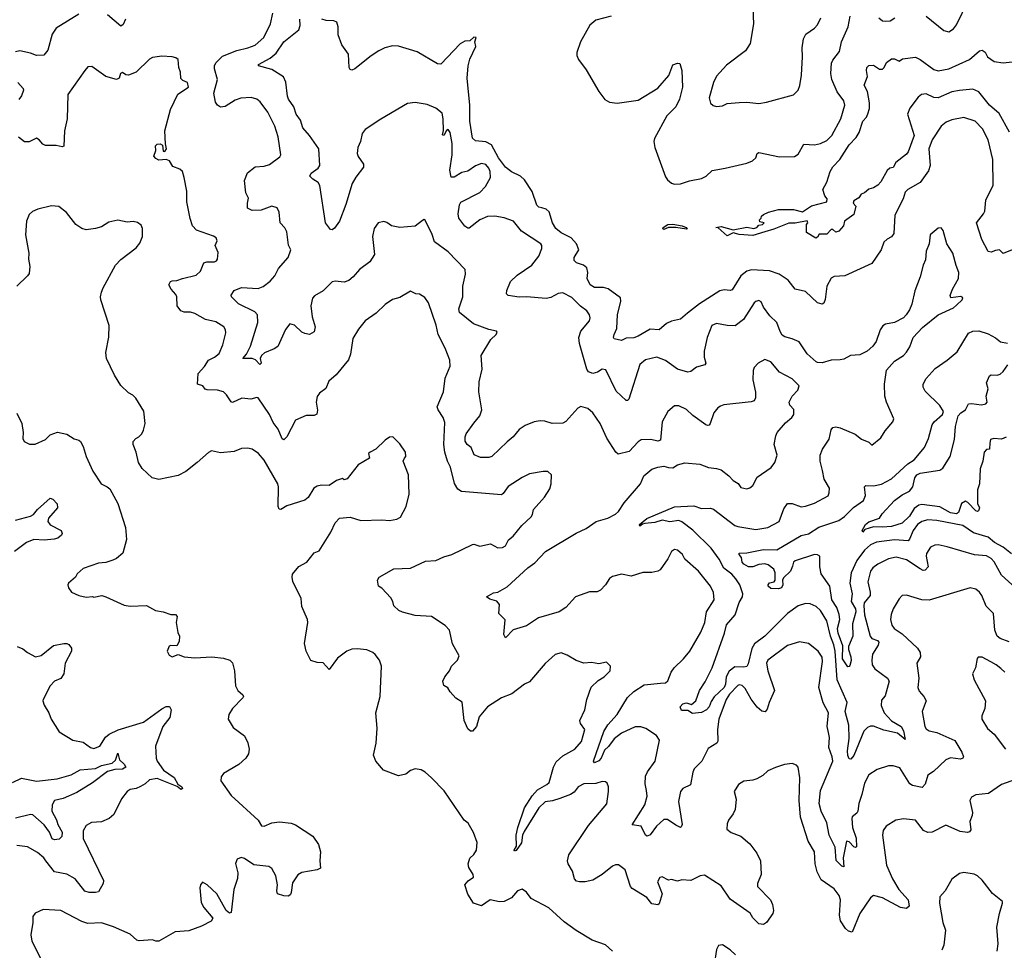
# Model space of a CAD drawing. Extents: x 2133489 to 2292442, y 756223 to 916462.
# Tile 314 of 463: x 2210083 to 2216613, y 887681 to 893852. Entities that reach past the tile are written whole.
import ezdxf

# ---------------------------------------------------------------- set-up
doc = ezdxf.new("R2010")
doc.units = 0

msp = doc.modelspace()

# ---------------------------------------------------------------- linework, layer by layer
at = {"layer": '0CON20XD'}
for points in [[(2214939.2, 894085), (2214948.9, 893825), (2214927.1, 893695), (2214896, 893645), (2214769.8, 893550.2), (2214705, 893478), (2214683.6, 893436.4), (2214656.2, 893335), (2214665, 893297.5), (2214682.3, 893282.3), (2214705, 893276.7), (2214745, 893281.2), (2214775, 893296), (2214855, 893304), (2214905, 893305.8), (2214985, 893296), (2215035, 893306), (2215215, 893354), (2215245.6, 893384.4), (2215256.9, 893415), (2215267.8, 893485), (2215275.5, 893605), (2215272.2, 893665), (2215280.6, 893725), (2215297.5, 893755), (2215354.2, 893795), (2215375, 893818), (2215395.5, 893865)], [(2216095, 893874.4), (2216211.3, 893781.3), (2216245, 893771.4), (2216275, 893791.4), (2216295, 893817.5), (2216373.9, 893976.1)], [(2210475, 893889.2), (2210325, 893796.2), (2210298, 893755), (2210269.1, 893650.9), (2210242.7, 893617.3), (2210195, 893615.7), (2210155, 893631.1), (2210085, 893645.8), (2210055, 893638.8)], [(2210784.2, 893855), (2210769.7, 893820.3), (2210755, 893808.8), (2210665.8, 893885)], [(2215685, 888790), (2215669.1, 888715), (2215648.5, 888655), (2215641.4, 888605), (2215635, 888591.2), (2215605, 888566.7), (2215600.8, 888555), (2215606.9, 888495), (2215629.7, 888425), (2215632.3, 888367.7), (2215625, 888362.5), (2215615, 888367.1), (2215585, 888400.8), (2215566, 888404), (2215544.6, 888295), (2215548.8, 888235), (2215535, 888240), (2215497.9, 888277.9), (2215492.1, 888365), (2215451.6, 888445), (2215435.9, 888525.9), (2215397.3, 888605), (2215384.7, 888655), (2215395, 888740), (2215475.3, 888935), (2215471.4, 888965), (2215450, 889025), (2215452.8, 889092.8), (2215446.2, 889125), (2215438.2, 889165), (2215446.9, 889255), (2215412.6, 889322.6), (2215381.8, 889425), (2215407.4, 889597.4), (2215405.5, 889625), (2215378.9, 889665), (2215315, 889715.6), (2215255, 889727.8), (2215175, 889703.5), (2215044.5, 889605), (2215036.9, 889585), (2215044, 889535), (2215088.1, 889405), (2215053.5, 889325), (2215040.7, 889279.3), (2215026.6, 889263.4), (2215005, 889267.1), (2214975, 889294.4), (2214935, 889345.6), (2214895, 889416.9), (2214875, 889437.9), (2214855, 889441.8), (2214845, 889436.5), (2214791, 889379), (2214769.3, 889345), (2214720.6, 889215), (2214711.1, 889145), (2214712.7, 889067.3), (2214707.5, 889055), (2214649.7, 889020.3), (2214606.9, 888935), (2214557.1, 888885), (2214547.2, 888862.8), (2214531.2, 888778.8), (2214481.2, 888755), (2214465.6, 888734.4), (2214452.8, 888667.2), (2214475.7, 888515), (2214470, 888500), (2214465, 888496.7), (2214435, 888510.9), (2214379.2, 888549.2), (2214355, 888549.5), (2214306.7, 888505), (2214265, 888446), (2214245, 888439.2), (2214234.2, 888445), (2214205.4, 888505.4), (2214144.1, 888514.1), (2214228, 888645), (2214243.7, 888703.7), (2214240.2, 888740.2), (2214230.9, 888785), (2214233.1, 888835), (2214247.3, 888865), (2214298.2, 888935), (2214325.6, 889075), (2214305.8, 889105), (2214235, 889152.1), (2214203.4, 889163.4), (2214165, 889162.7), (2214075, 889120.3), (2214025, 889083.1), (2213987.6, 889032.4), (2213961.7, 889008.3), (2213938.8, 888955), (2213925, 888938.4), (2213895, 888924.5), (2213888.5, 888935), (2213957.3, 889132.7), (2213982.7, 889177.3), (2214045.8, 889244.2), (2214115, 889357.1), (2214155, 889398.5), (2214225, 889441.1), (2214333.2, 889453.2), (2214365, 889455.8), (2214381.7, 889468.3), (2214404.4, 889525), (2214423.3, 889555), (2214485.4, 889614.6), (2214527.1, 889665), (2214600.2, 889789.8), (2214627.5, 889855), (2214637.5, 889925), (2214689.4, 890005), (2214683.6, 890053.6), (2214665, 890095.8), (2214584, 890195), (2214495, 890273.8), (2214478.8, 890305), (2214445, 890333.8), (2214425, 890338.8), (2214405, 890326.7), (2214382.2, 890277.8), (2214330, 890205), (2214316.2, 890195), (2214275.8, 890185.8), (2214215, 890186.9), (2214137.3, 890162.7), (2214075, 890176.4), (2214015, 890160.6), (2213995, 890145.8), (2213969.2, 890105), (2213935, 890069.2), (2213912.1, 890057.9), (2213862.5, 890057.5), (2213770, 890025), (2213704.2, 889955), (2213661.2, 889925), (2213524.2, 889885.8), (2213445, 889833.8), (2213355, 889807.1), (2213305, 889753.8), (2213294.3, 889775), (2213303, 889873), (2213261.2, 889915), (2213266.2, 889975), (2213247, 889997), (2213200.5, 890010.5), (2213180, 890025), (2213225, 890051.9), (2213255, 890056.9), (2213315, 890091.4), (2213453, 890217), (2213499.4, 890250.6), (2213570, 890325), (2213772.5, 890447.5), (2213839.3, 890479.3), (2213905.8, 890524.2), (2213983.2, 890546.8), (2214035, 890572.9), (2214055, 890590.8), (2214091.9, 890648.1), (2214200, 890775), (2214222.3, 890827.7), (2214275, 890872.5), (2214315, 890885.7), (2214355, 890891.2), (2214385, 890882), (2214415, 890881.2), (2214445, 890901.2), (2214495, 890913.8), (2214594.1, 890904.1), (2214652.1, 890882.1), (2214705, 890876.9), (2214735, 890867.1), (2214786.8, 890826.8), (2214815, 890796.2), (2214847.7, 890777.7), (2214865, 890750), (2214905, 890741.2), (2214925, 890748.8), (2214945, 890763.8), (2214975, 890818), (2215066.4, 890883.6), (2215090, 890915), (2215106, 890965), (2215085.8, 891035), (2215097.7, 891092.3), (2215106.7, 891115), (2215160.9, 891179.1), (2215203.8, 891215), (2215218, 891235), (2215216.4, 891266.4), (2215190, 891295), (2215186.2, 891315), (2215205.8, 891355), (2215243.5, 891395), (2215251.4, 891425), (2215205, 891470.8), (2215121.2, 891515), (2215065, 891583.3), (2215025, 891598.8), (2214980, 891575), (2214955, 891546.7), (2214947.5, 891525), (2214945.8, 891465), (2214962.7, 891382.7), (2214962.9, 891345), (2214955, 891324), (2214935, 891317.1), (2214752.7, 891297.3), (2214730.5, 891289.5), (2214712.3, 891277.7), (2214686.2, 891245), (2214662, 891175), (2214655, 891164), (2214645, 891162), (2214633.3, 891165), (2214547.7, 891227.7), (2214505, 891266.2), (2214455, 891291.2), (2214425, 891291.2), (2214382, 891255), (2214344.2, 891185), (2214333.3, 891065), (2214315, 891057.5), (2214268.9, 891068.9), (2214204.4, 891065.6), (2214185, 891053.8), (2214125, 890988), (2214052.2, 890972.2), (2214037.5, 890985), (2213977.2, 891077.2), (2213933.7, 891173.7), (2213885, 891246), (2213850, 891275), (2213805, 891288), (2213785, 891275.6), (2213705, 891188.2), (2213685, 891177.1), (2213615.4, 891175.4), (2213565, 891190.8), (2213535, 891192), (2213495, 891184.6), (2213435, 891161.8), (2213395.5, 891135), (2213356.7, 891085), (2213315, 891053.3), (2213213.8, 890955), (2213195, 890948.1), (2213138.3, 890948.3), (2213097.3, 890967.3), (2213076.2, 891015), (2213051.2, 891035), (2213038.3, 891058.3), (2213036.9, 891085), (2213043.1, 891105), (2213094, 891176), (2213134.5, 891225), (2213147.8, 891265), (2213127.7, 891385), (2213129.8, 891450.2), (2213150, 891535), (2213143.8, 891625), (2213207.5, 891732.5), (2213243.8, 891765), (2213249.3, 891779.3), (2213246, 891786), (2213195, 891796.9), (2213092, 891835), (2213000, 891910), (2212996.5, 891935), (2213022, 892015), (2213022.3, 892085), (2213040.4, 892165), (2213038.2, 892195), (2212925, 892311.9), (2212835, 892379.2), (2212818.6, 892428.6), (2212773, 892523), (2212765, 892526.7), (2212755, 892521.2), (2212706.6, 892483.4), (2212605, 892473.8), (2212550, 892485), (2212517.7, 892507.7), (2212497, 892513), (2212460, 892505), (2212435, 892466.7), (2212421.9, 892415), (2212437.1, 892295), (2212405, 892247.5), (2212336, 892195), (2212294, 892146), (2212265, 892123.5), (2212235, 892110.6), (2212175, 892119.2), (2212155.8, 892114.2), (2212096.2, 892053.8), (2212039.1, 892020.9), (2212024.5, 892005.5), (2212014.5, 891955), (2212022.6, 891882.6), (2212041.9, 891815), (2212035, 891781.2), (2212005, 891764), (2211975, 891770.8), (2211955, 891780.8), (2211906.6, 891826.6), (2211875, 891836), (2211845, 891798), (2211795, 891686), (2211771.3, 891668.7), (2211706.6, 891643.4), (2211687.5, 891625), (2211678, 891605), (2211685.6, 891574.4), (2211675, 891566.2), (2211647.3, 891597.3), (2211625.6, 891605.6), (2211562, 891605), (2211586.6, 891633.4), (2211613.6, 891686.4), (2211662.1, 891845), (2211660, 891895), (2211642.5, 891915), (2211535, 891968.1), (2211488.8, 892015), (2211486.2, 892025), (2211505, 892056.2), (2211553.2, 892076.8), (2211665, 892070.4), (2211697.9, 892082.1), (2211745, 892119.2), (2211775, 892154), (2211798.7, 892201.3), (2211864.2, 892275), (2211881.2, 892325), (2211865.9, 892355.9), (2211854.4, 892445), (2211841.4, 892471.4), (2211811.4, 892505), (2211804, 892575), (2211790, 892605), (2211755, 892616), (2211685, 892590), (2211625, 892586), (2211595, 892602.5), (2211594.2, 892635.8), (2211599.5, 892669.5), (2211584, 892705), (2211574.3, 892785), (2211595, 892836), (2211644.7, 892875.3), (2211705, 892880.4), (2211739.2, 892890.8), (2211807.4, 892942.6), (2211814.2, 892955), (2211796.4, 893075), (2211775.4, 893145.4), (2211729.7, 893239.7), (2211677, 893307), (2211655, 893325.6), (2211617.2, 893337.2), (2211549.1, 893330.9), (2211512.6, 893317.4), (2211445, 893276.7), (2211415, 893273.1), (2211395.8, 893285), (2211381.8, 893305), (2211369.6, 893365), (2211395.4, 893455), (2211374.6, 893525.4), (2211375, 893546.7), (2211384.4, 893565), (2211428.9, 893611.1), (2211522.7, 893647.3), (2211595.4, 893665.4), (2211645, 893682.3), (2211703.1, 893735), (2211747.3, 893825), (2211761.2, 893895)], [(2216709.5, 890065), (2216595, 890168.2), (2216545, 890256.7), (2216525, 890279.5), (2216495, 890296.2), (2216415, 890303.6), (2216235, 890356.4), (2216175, 890370), (2216152.1, 890367.9), (2216124.2, 890355), (2216097.2, 890312.8), (2216094.5, 890295), (2216107.1, 890225), (2216088.3, 890201.7), (2216075, 890200.6), (2216055, 890210), (2215965, 890270.3), (2215895, 890287.2), (2215845, 890276.7), (2215775, 890242.7), (2215741.7, 890218.3), (2215725.3, 890194.7), (2215707.7, 890125), (2215723.8, 890055), (2215722.7, 890035), (2215682.5, 889985), (2215680.2, 889965), (2215686.7, 889905), (2215724.1, 889764.1), (2215735, 889748.6), (2215772, 889735), (2215780.6, 889725), (2215775.4, 889705), (2215739.1, 889645), (2215733.5, 889605), (2215736.7, 889575), (2215755, 889548.6), (2215839.2, 889485), (2215849.2, 889465), (2215821.9, 889368.1), (2215799.2, 889340.8), (2215796.5, 889303.5), (2215815.3, 889255), (2215865, 889203.1), (2215929.6, 889165), (2215945, 889136.2), (2215955, 889080), (2215905, 889121.5), (2215815, 889140), (2215745, 889167.1), (2215725, 889167.1), (2215705, 889158.5), (2215681.8, 889135), (2215615, 888973.5), (2215595, 888948.6), (2215585, 888951.2), (2215575, 888973.3), (2215572.9, 889005), (2215584.2, 889085), (2215582.6, 889175), (2215558.5, 889265), (2215571.6, 889325), (2215505.2, 889475.2), (2215491.1, 889665), (2215482.9, 889707.1), (2215459.3, 889765), (2215435.2, 889865.2), (2215394.7, 889934.7), (2215365, 889960.6), (2215325, 889978.1), (2215295, 889981.4), (2215245, 889964.4), (2215175, 889915.6), (2215024.6, 889765), (2214955.6, 889714.4), (2214937.8, 889682.2), (2214915, 889580), (2214906.1, 889563.9), (2214885, 889557.9), (2214825, 889561.8), (2214788.7, 889531.3), (2214768.7, 889495), (2214764.1, 889445), (2214755.2, 889425), (2214687.7, 889362.3), (2214668.3, 889331.7), (2214654.7, 889295), (2214637.8, 889275), (2214605, 889258.4), (2214545, 889251.9), (2214515, 889271.2), (2214472.3, 889272.3), (2214464, 889295), (2214480, 889315), (2214505, 889322.5), (2214537.9, 889312.1), (2214566.4, 889336.4), (2214590.6, 889405), (2214628.1, 889461.9), (2214676.5, 889555), (2214756.9, 889785), (2214769.5, 889840.5), (2214828.2, 889905), (2214855, 889986.7), (2214875.7, 890025), (2214878.6, 890045), (2214873.1, 890065), (2214858.9, 890105), (2214833.5, 890145), (2214805.3, 890175.3), (2214751.8, 890215), (2214721.2, 890275), (2214668.3, 890348.3), (2214547.2, 890467.2), (2214475, 890521.5), (2214455, 890530.8), (2214395, 890522.9), (2214345, 890532.5), (2214295, 890517.5), (2214228.8, 890511.2), (2214212.5, 890507.5), (2214195, 890494), (2214194, 890505), (2214241.4, 890545), (2214425, 890622.5), (2214555, 890628.7), (2214605, 890610), (2214663.6, 890613.6), (2214685, 890606.9), (2214825, 890497.9), (2214845, 890490.8), (2214965, 890472.7), (2215044.6, 890485.4), (2215119.4, 890525), (2215151.5, 890608.5), (2215175, 890643.1), (2215205, 890643.5), (2215265, 890622.9), (2215295, 890625.8), (2215353.6, 890646.4), (2215444.2, 890695.8), (2215452.5, 890715), (2215452.9, 890745), (2215417.8, 890805), (2215407.5, 890862.5), (2215390.8, 890925), (2215392.5, 890965), (2215407.1, 891005), (2215450.3, 891069.7), (2215465, 891132.5), (2215475, 891147.5), (2215495, 891151.9), (2215525, 891145.6), (2215623, 891103), (2215665, 891071.2), (2215715, 891050), (2215735, 891030), (2215795, 891080), (2215822.5, 891125), (2215873.8, 891185), (2215881.2, 891205), (2215831.4, 891315), (2215820.6, 891355), (2215817.8, 891435), (2215832.6, 891527.4), (2215885, 891586.9), (2215945, 891626.2), (2215965, 891648), (2215986.2, 891683.8), (2216008.5, 891745), (2216069.4, 891810.6), (2216175, 891894), (2216275, 891942.5), (2216295, 891958.8), (2216333.3, 891995), (2216337, 892007), (2216325, 892016.7), (2216258.3, 892008.3), (2216253, 892023), (2216269.4, 892065), (2216310, 892135), (2216311.4, 892175), (2216292.8, 892222.8), (2216272.2, 892305), (2216231.8, 892365), (2216208, 892455), (2216195, 892472.5), (2216175, 892468.8), (2216122, 892425), (2216114, 892365), (2216093.6, 892316.4), (2216090.9, 892259.1), (2216073.9, 892223.9), (2216055, 892147.5), (2216018.8, 892055), (2216000, 891965), (2215985, 891927.5), (2215961.2, 891895), (2215943.3, 891875), (2215885, 891843.8), (2215825, 891832.5), (2215807, 891823), (2215790, 891795), (2215762, 891718), (2215741.7, 891688.3), (2215702.5, 891655), (2215655, 891630), (2215593.9, 891626.1), (2215549.5, 891600.5), (2215525, 891596), (2215465, 891593.8), (2215405, 891576), (2215375, 891578), (2215365, 891584.2), (2215305, 891635.8), (2215252.2, 891715), (2215206.3, 891736.4), (2215158.1, 891748.1), (2215140.5, 891760.5), (2215125.5, 891785), (2215104.6, 891844.6), (2215058.3, 891888.3), (2215015.7, 891945), (2215000.5, 891980.5), (2214985, 891990), (2214965, 891983.8), (2214955, 891973.8), (2214883.1, 891865), (2214827.9, 891822.1), (2214775, 891824.5), (2214705, 891837.1), (2214672.5, 891825), (2214641.5, 891745), (2214623.3, 891655), (2214622.9, 891615), (2214634, 891575), (2214626.4, 891563.6), (2214572.1, 891547.9), (2214535, 891519.4), (2214515, 891515.5), (2214444.7, 891534.7), (2214365, 891593.3), (2214307.5, 891615), (2214232.6, 891597.4), (2214196.9, 891565), (2214123.1, 891336.9), (2214115, 891326.2), (2214105, 891327.5), (2214038.3, 891388.3), (2213969.4, 891529.4), (2213945, 891534.3), (2213915, 891514.4), (2213885, 891506.5), (2213856.3, 891516.3), (2213845, 891535.5), (2213796.2, 891705), (2213790.5, 891745), (2213805, 891785.8), (2213861.9, 891855), (2213866.9, 891875), (2213863.1, 891895), (2213845, 891921.4), (2213801.9, 891951.9), (2213745, 892010), (2213685, 892041.1), (2213655, 892036.7), (2213605, 892010.6), (2213575, 892002.5), (2213445, 892014.6), (2213395, 892013.1), (2213323.1, 892023.1), (2213311.2, 892035), (2213313.6, 892056.4), (2213338.8, 892115), (2213382.6, 892157.4), (2213478.6, 892225), (2213525.8, 892285), (2213546.2, 892335), (2213546, 892355), (2213538.8, 892365), (2213410.7, 892450.7), (2213356.9, 892516.9), (2213295, 892537.1), (2213235, 892549.2), (2213185, 892547.5), (2213134.7, 892525.3), (2213065, 892468.8), (2213055, 892468.8), (2213035, 892483.8), (2212995.6, 892535), (2212990.5, 892565), (2212998.9, 892625), (2213007.9, 892642.1), (2213135, 892707.1), (2213173.1, 892745), (2213206, 892805), (2213204.3, 892845), (2213195, 892867.5), (2213175, 892891.9), (2213145, 892898.1), (2213105, 892883.3), (2213055, 892848.1), (2213015, 892838.1), (2212965, 892807.1), (2212945, 892808.8), (2212935.9, 892855), (2212950.4, 892955), (2212950.4, 893030.4), (2212937.8, 893105), (2212925, 893123.8), (2212912.9, 893117.1), (2212895, 893084), (2212887.5, 893087.5), (2212893, 893117), (2212892.5, 893195), (2212885, 893231.2), (2212843.3, 893265), (2212785, 893290), (2212705, 893302), (2212655, 893296.2), (2212477.7, 893192.3), (2212375, 893123.3), (2212355, 893097.5), (2212344, 893045), (2212326, 893005), (2212322, 892965), (2212328.8, 892945), (2212363.8, 892895), (2212363.8, 892875), (2212312, 892808), (2212287.8, 892765), (2212247.1, 892627.1), (2212204.5, 892515.5), (2212171.1, 892468.9), (2212155, 892459.2), (2212145, 892460.8), (2212111.1, 892505), (2212073.4, 892753.4), (2212062.1, 892772.1), (2212026.2, 892795), (2212008, 892815), (2212015.8, 892835), (2212062.2, 892867.8), (2212074.1, 892885.9), (2212066.3, 892996.3), (2212005, 893084.5), (2211960, 893135), (2211944.6, 893185), (2211917.7, 893225), (2211900.6, 893275), (2211865.9, 893325), (2211858.4, 893345), (2211848.2, 893438.2), (2211832.1, 893472.1), (2211755, 893522.7), (2211667.5, 893545), (2211666.7, 893555), (2211743.9, 893596.1), (2211785, 893630.6), (2211835.8, 893704.2), (2211934.3, 893785), (2211944.2, 893814.2), (2211940, 893855)], [(2214511.4, 891905), (2214465, 891866), (2214405, 891853.8), (2214373, 891837), (2214325, 891796.2), (2214265, 891800.6), (2214185, 891753.5), (2214155, 891742.5), (2214105, 891741.2), (2214075, 891724), (2214026.4, 891736.4), (2214022, 891745), (2214026, 891765), (2214042.9, 891805), (2214048.1, 891895), (2214069.4, 891985), (2214066.7, 892006.7), (2213985, 892067.5), (2213955, 892075.6), (2213895, 892075.8), (2213865.8, 892095), (2213846, 892135), (2213850.6, 892175), (2213845, 892206.7), (2213821.2, 892225), (2213775, 892240.6), (2213761.4, 892255), (2213761.1, 892275), (2213790.5, 892325), (2213775.5, 892365), (2213740.5, 892405), (2213675, 892438.1), (2213637.9, 892467.9), (2213615.7, 892505), (2213595, 892578.5), (2213575, 892596.7), (2213545, 892603.9), (2213525, 892609.1), (2213511.9, 892621.9), (2213482.6, 892712.6), (2213430.8, 892790.8), (2213405, 892813.7), (2213345, 892843.4), (2213304.7, 892874.7), (2213257.8, 892935), (2213213.2, 893023.2), (2213175, 893041.2), (2213105, 893048.6), (2213087, 893067), (2213068.9, 893178.9), (2213068.1, 893285), (2213050.2, 893465), (2213057.4, 893545), (2213068.9, 893591.1), (2213109.1, 893675), (2213102.5, 893705), (2213111.2, 893735), (2213095, 893736.7), (2213067.9, 893712.1), (2213035, 893708.9), (2213005, 893691.9), (2212875, 893556.7), (2212855, 893558.8), (2212719.7, 893639.7), (2212595.5, 893675.5), (2212555, 893678.1), (2212505, 893664.5), (2212465.8, 893645), (2212415, 893613.1), (2212305, 893525.6), (2212285, 893517.5), (2212275, 893521.2), (2212269.2, 893535), (2212263.3, 893623.3), (2212220, 893685), (2212195, 893752.5), (2212195.6, 893805), (2212186.7, 893835), (2212166.7, 893845), (2212115, 893847.1), (2212088, 893855)], [(2214005.5, 893874.5), (2213905, 893847.9), (2213864.2, 893815.8), (2213802.1, 893705), (2213777.3, 893635), (2213777.5, 893615), (2213788.3, 893588.3), (2213839.5, 893519.5), (2213923.3, 893375), (2213963.7, 893323.7), (2213994.4, 893304.4), (2214045, 893299.2), (2214185, 893318.8), (2214315, 893398.8), (2214388.8, 893481.2), (2214415, 893552.5), (2214445, 893563.3), (2214460.7, 893560.7), (2214473.8, 893515), (2214478, 893405), (2214458, 893325), (2214435, 893273.3), (2214374, 893215), (2214292.9, 893065), (2214288.1, 893045), (2214294.3, 893005), (2214365, 892810), (2214379.1, 892789.1), (2214405, 892768), (2214425, 892760.8), (2214465, 892764.3), (2214525, 892784.3), (2214605, 892800), (2214636, 892815), (2214675, 892852.2), (2214762.2, 892867.8), (2214905, 892901.2), (2214943.9, 892916.1), (2214964.1, 892935.9), (2214974.2, 892965.8), (2214985, 892971.2), (2215123, 892943), (2215222.5, 892945), (2215245, 892961.2), (2215284.4, 893025.6), (2215355, 893022.9), (2215395, 893030.6), (2215435, 893050.6), (2215468.9, 893085), (2215529.4, 893195), (2215554.2, 893285), (2215548, 893315), (2215505, 893373.8), (2215468.5, 893455), (2215462.2, 893495), (2215466.6, 893563.4), (2215475.5, 893584.5), (2215519.2, 893640.8), (2215532.8, 893705), (2215576.4, 893803.6), (2215589.6, 893875)], [(2215781.1, 893865), (2215805, 893845.5), (2215825, 893841.5), (2215855, 893845.5), (2215886.4, 893863.6)], [(2211173.3, 892805), (2211162.5, 892845), (2211145, 892860), (2211099.5, 892879.5), (2211075.8, 892915.8), (2211054.1, 892924.1), (2211005, 892920), (2210985, 892931.2), (2210973.9, 892946.1), (2210986.1, 892983.9), (2210984.4, 893015), (2210995, 893027.5), (2211015, 893028), (2211029.3, 893019.3), (2211035, 892980), (2211045, 892977.5), (2211057.5, 892995), (2211049.3, 893029.3), (2211045.6, 893115), (2211082.4, 893257.6), (2211131.8, 893358.2), (2211202, 893405), (2211195.9, 893435.9), (2211165, 893448.8), (2211152.7, 893462.7), (2211149.2, 893505), (2211138, 893535), (2211135, 893587.5), (2211119.5, 893599.5), (2211095, 893606), (2211025, 893610), (2210965, 893602), (2210945, 893591.2), (2210856.7, 893505), (2210803.9, 893483.9), (2210786.4, 893486.4), (2210765, 893502.5), (2210752.5, 893495), (2210743.3, 893465), (2210725, 893456), (2210654.5, 893474.5), (2210562.3, 893542.3), (2210535, 893540), (2210514.5, 893515.5), (2210402.9, 893355), (2210398.2, 893195), (2210380, 893115), (2210376.8, 893013.2), (2210365, 893008.5), (2210325, 893018.5), (2210255, 893017.8), (2210235.6, 893025.6), (2210212, 893055), (2210195, 893065.6), (2210145, 893043.1), (2210115, 893042), (2210075, 893073.3)], [(2216646.7, 893106.8), (2216579, 893229), (2216515, 893284.6), (2216445, 893374.3), (2216405, 893390.6), (2216316.4, 893383.6), (2216265, 893372.7), (2216175.3, 893334.7), (2216146.5, 893336.5), (2216095, 893361.1), (2216064.6, 893355.4), (2216041.9, 893338.1), (2215985.6, 893265), (2215971.4, 893225), (2216014.4, 893085), (2215975, 892976.7), (2215965, 892961.2), (2215892.5, 892905), (2215875, 892872.5), (2215853, 892867), (2215837, 892853), (2215795, 892776.7), (2215775, 892753.8), (2215745, 892736.7), (2215715, 892728.8), (2215685, 892703.3), (2215663.3, 892695), (2215648.3, 892671.7), (2215615, 892650), (2215610, 892635), (2215627.5, 892615), (2215615, 892560), (2215553.6, 892516.4), (2215547.5, 892485), (2215515, 892450), (2215495, 892442.5), (2215475, 892460), (2215465, 892460), (2215435, 892430), (2215385, 892430), (2215375, 892410), (2215363, 892403), (2215301.7, 892441.7), (2215300, 892495), (2215310, 892505), (2215305, 892517.5), (2215225, 892502.5), (2215185, 892502), (2215085, 892462.5), (2215025, 892445.7), (2214945, 892420.8), (2214855, 892426.9), (2214815, 892439.2), (2214775, 892419.2), (2214715, 892472.5), (2214700, 892475), (2214735, 892480.8), (2214815, 892459.2), (2214905, 892476.7), (2214952.7, 892467.3), (2214972.5, 892475), (2214985, 892490), (2215010, 892495), (2215020, 892505), (2214991.7, 892511.7), (2214990, 892525), (2215000, 892535), (2215001.7, 892548.3), (2215015, 892560), (2215050, 892575), (2215115, 892592.5), (2215215, 892592.5), (2215275, 892578.6), (2215335, 892618.6), (2215435, 892643.3), (2215437.5, 892665), (2215422.5, 892685), (2215410, 892725), (2215435.9, 892774.1), (2215458, 892845), (2215475, 892876.7), (2215521.2, 892925), (2215585, 893022.5), (2215630, 893070), (2215649.6, 893105), (2215675, 893180), (2215698.6, 893205), (2215707.3, 893227.3), (2215717.8, 893262.2), (2215719.8, 893299.8), (2215706.4, 893375), (2215683.2, 893416.8), (2215706, 893475), (2215698, 893515), (2215701.2, 893535), (2215715, 893548.8), (2215745, 893550.8), (2215785, 893523.3), (2215805, 893523.3), (2215816.2, 893535), (2215830.8, 893569.2), (2215865, 893593.3), (2215885, 893593.3), (2215915, 893577.5), (2215937, 893593), (2216025, 893604), (2216055, 893588.6), (2216145, 893521.1), (2216175, 893512.5), (2216245, 893526.5), (2216382, 893588), (2216448.8, 893645), (2216465, 893650.6), (2216485, 893637.5), (2216501.4, 893605), (2216545.3, 893575.3), (2216605, 893566.5), (2216685, 893574.6)], [(2210070, 893435), (2210105.4, 893395.4), (2210108.1, 893385), (2210095, 893348), (2210076.8, 893323.2)], [(2216664.3, 892325.7), (2216605, 892301.2), (2216580, 892325), (2216555, 892322.7), (2216525, 892310.8), (2216505.4, 892315.4), (2216464.5, 892395), (2216427.8, 892505), (2216475.4, 892564.6), (2216482.7, 892582.7), (2216490.4, 892655), (2216538.2, 892755), (2216535.8, 892925.7), (2216506, 893056), (2216469.1, 893129.1), (2216419.1, 893179.1), (2216345, 893203.5), (2216265, 893188.5), (2216228.3, 893171.7), (2216195, 893145.6), (2216133.6, 893056.4), (2216113.4, 892995), (2216120.4, 892885), (2216111.1, 892848.9), (2216055, 892773.3), (2215972, 892725), (2215955, 892708), (2215943.1, 892665), (2215887.3, 892555), (2215879.5, 892435), (2215865, 892412), (2215835, 892395.8), (2215813.4, 892376.6), (2215795.7, 892325), (2215733.8, 892235), (2215555, 892154.5), (2215485, 892149.4), (2215465, 892137.5), (2215435.6, 892085), (2215425, 891997.5), (2215415, 891973.3), (2215405, 891966.2), (2215374.4, 891974.4), (2215295, 892050), (2215225, 892064.4), (2215180.4, 892125), (2215119.4, 892165), (2215055, 892187), (2214936.8, 892193.2), (2214905, 892184.4), (2214866.4, 892153.6), (2214808.7, 892061.3), (2214795, 892056.7), (2214755, 892061.1), (2214726.2, 892053.8), (2214591.4, 891968.6), (2214511.4, 891905)], [(2216725, 888828.1), (2216595, 888781.4), (2216507.9, 888722.1), (2216425, 888712), (2216395, 888696.7), (2216383.8, 888675), (2216401.1, 888595), (2216399.4, 888575), (2216383.3, 888535), (2216390, 888480), (2216382.2, 888467.8), (2216368.2, 888461.8), (2216320.1, 888470.1), (2216225, 888511.1), (2216135, 888464.5), (2216105, 888461.8), (2216076.7, 888476.7), (2216025, 888544.2), (2215945, 888554.2), (2215892.5, 888545), (2215830, 888505), (2215810, 888475), (2215804.3, 888445.7), (2215832.2, 888245), (2215871.8, 888155), (2215914.3, 888084.3), (2215974.4, 888015), (2215981.4, 887975), (2215965, 887959.2), (2215925, 887964.5), (2215805, 888030), (2215745, 888044.2), (2215725, 888028.8), (2215655.4, 887924.6), (2215605, 887802.5), (2215579.2, 887809.2), (2215560, 887825), (2215526.4, 887876.4), (2215519.5, 887915), (2215525.5, 888015.5), (2215518.1, 888045), (2215485, 888088.6), (2215399.1, 888149.1), (2215372.2, 888202.2), (2215359.3, 888255), (2215353.3, 888335), (2215313.1, 888405), (2215262.2, 888565), (2215252.9, 888675), (2215257.5, 888825), (2215246, 888895), (2215235, 888910), (2215205, 888920), (2215155, 888913.3), (2215095.9, 888894.1), (2215045, 888871.2), (2215010.5, 888839.5), (2214972.7, 888817.3), (2214945, 888808.6), (2214885, 888802.5), (2214849.7, 888780.3), (2214822, 888735), (2214833.9, 888683.9), (2214828, 888615), (2214815, 888586.7), (2214784, 888545), (2214775, 888520), (2214772.5, 888485), (2214802.3, 888462.3), (2214865, 888438.8), (2214926.3, 888386.3), (2214971.4, 888325), (2214995.8, 888275), (2215000, 888185), (2214976.2, 888125), (2214976.2, 888105), (2215062, 888015), (2215076, 887985), (2215083.3, 887945), (2215078.8, 887925), (2215035, 887866.2), (2215015, 887852), (2214985, 887856.7), (2214945, 887897.5), (2214926.8, 887926.8), (2214795, 888020.8), (2214735, 888109.5), (2214625, 888178.5), (2214595, 888175.6), (2214535, 888144.4), (2214475, 888148.8), (2214445, 888138.8), (2214405, 888150), (2214385, 888146.7), (2214345, 888168.8), (2214327.5, 888165), (2214314, 888135), (2214343.8, 888055), (2214325, 887990), (2214315, 887983.3), (2214275, 887990), (2214241.7, 888031.7), (2214145, 888092), (2214134.4, 888105), (2214097.5, 888215), (2214055, 888247.5), (2214035, 888248.6), (2214015, 888239.2), (2213945, 888184), (2213883.8, 888146.2), (2213834, 888136), (2213795, 888135.6), (2213775, 888140), (2213762.5, 888155), (2213748.8, 888205), (2213720, 888255), (2213716, 888275), (2213725.7, 888315), (2213855, 888508.6), (2213977, 888653), (2213988.8, 888735), (2213988.8, 888765), (2213979.3, 888789.3), (2213968, 888798), (2213945, 888800), (2213905, 888787.5), (2213825, 888784.4), (2213785.8, 888765), (2213759.3, 888730.7), (2213736.4, 888713.6), (2213665, 888687.7), (2213617.5, 888672.5), (2213567.1, 888665), (2213526, 888625), (2213429.8, 888470.2), (2213417.9, 888445), (2213411.9, 888395), (2213375, 888343.8), (2213365, 888338.8), (2213361.4, 888345), (2213377.4, 888372.6), (2213375.3, 888445), (2213387, 888495), (2213430, 888625), (2213480.8, 888705), (2213516.7, 888745), (2213579.9, 888780.1), (2213595.4, 888795), (2213623.9, 888896.1), (2213640, 888930), (2213685, 888970.8), (2213765, 889014.4), (2213808.5, 889065), (2213830.6, 889145), (2213802, 889185), (2213797.1, 889205), (2213830, 889275), (2213844, 889345), (2213873, 889427), (2213919.7, 889470.3), (2213960, 889495), (2214000, 889535), (2214001.2, 889565), (2213975, 889591.2), (2213925, 889581.2), (2213875, 889588.8), (2213825, 889586), (2213773.4, 889603.4), (2213715, 889638.8), (2213675, 889653.8), (2213635, 889643.8), (2213567.3, 889582.7), (2213465, 889460.8), (2213431.2, 889445), (2213347.3, 889382.7), (2213278, 889355), (2213185, 889296), (2213131.3, 889228.7), (2213112.5, 889165), (2213085, 889133.3), (2213073.9, 889133.9), (2213055, 889150), (2213030, 889205), (2213016.9, 889326.9), (2212975, 889352.5), (2212937.5, 889395), (2212922.4, 889422.4), (2212895, 889437.5), (2212890, 889465), (2212902.5, 889495), (2212932.5, 889535), (2212946, 889565), (2212987.5, 889605), (2212997.5, 889635), (2212954.5, 889714.5), (2212934, 889805), (2212905.4, 889835.4), (2212815, 889894.4), (2212705, 889900.9), (2212622.6, 889922.6), (2212596.7, 889935), (2212563.3, 889965), (2212557.5, 889995), (2212545, 890017.5), (2212485, 890082.5), (2212462.5, 890095), (2212456.7, 890135), (2212467.5, 890155), (2212565, 890211.4), (2212675, 890214.4), (2212775, 890262.2), (2212843, 890267), (2212895, 890290), (2212950, 890305), (2213085, 890371.2), (2213095, 890373.8), (2213135, 890361.2), (2213206, 890376), (2213255, 890350), (2213285, 890352.5), (2213305, 890363.3), (2213325, 890402.5), (2213355, 890427.5), (2213412.8, 890497.2), (2213476.2, 890555), (2213485, 890570), (2213490, 890605), (2213564, 890685), (2213599.1, 890740.9), (2213608, 890775), (2213610, 890835), (2213585, 890856.7), (2213555, 890856.7), (2213465, 890840), (2213415, 890817.1), (2213322.4, 890757.6), (2213290.5, 890709.5), (2213277.8, 890702.2), (2213012.8, 890722.8), (2212989.1, 890739.1), (2212966.7, 890776.7), (2212940.9, 890885), (2212920.8, 890925), (2212903.4, 890985), (2212895.4, 891035), (2212902.1, 891182.1), (2212891.4, 891215), (2212858, 891265), (2212851.2, 891285), (2212893.1, 891385), (2212905.7, 891475), (2212937.8, 891555), (2212935.7, 891595), (2212905.7, 891675), (2212858.6, 891765), (2212845, 891826.7), (2212794, 891975), (2212769.5, 892009.5), (2212735, 892032.5), (2212710, 892035), (2212675, 892051.2), (2212605, 892010), (2212555, 891996), (2212507.2, 891962.8), (2212448, 891905), (2212374, 891855), (2212329.3, 891800.7), (2212292.3, 891737.7), (2212278, 891635), (2212263.4, 891596.6), (2212182.6, 891497.4), (2212134.2, 891455), (2212114.4, 891405.6), (2212071.2, 891375), (2212055.8, 891354.2), (2212048.6, 891315), (2212057.7, 891262.3), (2212053.9, 891236.1), (2212035, 891228), (2211982.1, 891227.9), (2211913.2, 891196.8), (2211855.7, 891085), (2211835, 891066.7), (2211823, 891073), (2211796.7, 891136.7), (2211765, 891180.6), (2211740, 891235), (2211665, 891344.3), (2211655, 891347.1), (2211615, 891336.9), (2211557, 891343), (2211495, 891314.2), (2211485, 891318.8), (2211455.4, 891365.4), (2211434.5, 891384.5), (2211395, 891394.4), (2211326.9, 891396.9), (2211313.2, 891403.2), (2211298.8, 891425), (2211262.5, 891435), (2211267.5, 891505), (2211308, 891552), (2211334.7, 891595.3), (2211375, 891613.5), (2211405, 891638.1), (2211430.8, 891695), (2211450.4, 891775), (2211448.2, 891795), (2211437.5, 891815), (2211385, 891848.8), (2211314.6, 891864.6), (2211245, 891903.5), (2211215, 891911.8), (2211175, 891911.9), (2211150.9, 891920.9), (2211128.6, 891955), (2211125.6, 892015), (2211119.8, 892029.8), (2211088.8, 892065), (2211073.3, 892095), (2211082.5, 892115), (2211095, 892121.2), (2211125, 892121.9), (2211163, 892137), (2211252.6, 892157.4), (2211282.2, 892185), (2211305, 892239.2), (2211325, 892246.7), (2211375, 892247.1), (2211387.5, 892252.5), (2211395.7, 892265), (2211398.7, 892308.7), (2211378.8, 892355), (2211392.5, 892385), (2211385.7, 892405), (2211367.7, 892417.7), (2211255.4, 892455.4), (2211229.4, 892485), (2211213.1, 892533.1), (2211192.2, 892645), (2211192, 892715), (2211173.3, 892805)], [(2212636.2, 890945), (2212643.8, 890955), (2212641.2, 890985), (2212605, 891040), (2212557.5, 891085), (2212535, 891083.3), (2212507.5, 891065), (2212445, 891003.3), (2212407.5, 890985), (2212397.5, 890975), (2212402.5, 890945), (2212328.8, 890901.2), (2212255, 890807.5), (2212235, 890800), (2212225, 890810), (2212185, 890797.5), (2212135, 890762.5), (2212085, 890766.2), (2212055, 890758.8), (2212033.6, 890746.4), (2211996.2, 890683.8), (2211975, 890666.9), (2211855, 890627.5), (2211815, 890603.8), (2211805, 890607.5), (2211798, 890625), (2211800, 890755), (2211794.4, 890775), (2211705, 890932), (2211666.2, 890975), (2211625, 891003.8), (2211595, 891010), (2211555, 891008), (2211505, 890988), (2211415, 890978.9), (2211355, 890992.5), (2211335, 890982.9), (2211260, 890915), (2211185, 890856.2), (2211135, 890830), (2211005, 890803.8), (2210962.5, 890815), (2210896.1, 890876.1), (2210871.2, 890915), (2210856.2, 890985), (2210836.7, 891035), (2210836.7, 891055), (2210852.5, 891075), (2210872.5, 891085), (2210892.5, 891105), (2210905, 891130), (2210916.2, 891175), (2210905.8, 891255.8), (2210853, 891343), (2210833, 891363), (2210805, 891377.5), (2210755, 891427.5), (2210711.2, 891495), (2210658, 891605), (2210654.2, 891645.8), (2210673.9, 891746.1), (2210676.2, 891825), (2210621.4, 891995), (2210619.2, 892015), (2210625.8, 892045), (2210635.8, 892075), (2210718.8, 892225), (2210755, 892261.2), (2210855, 892340), (2210878.9, 892371.1), (2210897.5, 892415), (2210897.7, 892467.7), (2210889.5, 892489.5), (2210865, 892506.2), (2210835, 892513.8), (2210795, 892510), (2210735, 892522), (2210675, 892510), (2210625, 892478.8), (2210585, 892466.7), (2210525, 892458.8), (2210495, 892468), (2210455, 892493.8), (2210394.2, 892574.2), (2210343, 892613), (2210295, 892618.6), (2210204.5, 892595.5), (2210168.8, 892581.2), (2210145, 892560), (2210128.8, 892515), (2210120.8, 892425), (2210143.8, 892305), (2210141.2, 892265), (2210150, 892215), (2210145, 892170), (2210135.9, 892154.1), (2210064.2, 892085.8)], [(2214355, 892461.2), (2214347.5, 892465), (2214351.2, 892475), (2214382.5, 892495), (2214415, 892496.9), (2214477.5, 892485), (2214502.5, 892475), (2214510, 892465), (2214505, 892463.8), (2214435, 892474.2), (2214386.1, 892473.9), (2214355, 892461.2)], [(2216661.3, 890311.3), (2216604.5, 890355), (2216548.2, 890385), (2216505, 890420), (2216409.2, 890449.1), (2216337.2, 890497.2), (2216165, 890530.9), (2216105, 890535.3), (2216065, 890525.3), (2216038, 890505), (2216007.4, 890465), (2215985, 890407.1), (2215975, 890396.5), (2215885, 890403.2), (2215765, 890388.4), (2215725, 890370.8), (2215685.8, 890335), (2215633.8, 890265), (2215597.1, 890185), (2215589.3, 890115), (2215604.8, 890045), (2215597.4, 889995), (2215625.1, 889945), (2215629, 889925), (2215605.2, 889845), (2215609.2, 889765), (2215580.4, 889695), (2215579.6, 889675), (2215595, 889627.5), (2215596.5, 889603.5), (2215589.1, 889570.9), (2215585, 889563.3), (2215575, 889562), (2215540.9, 889615), (2215541, 889701), (2215510.3, 889785), (2215506.6, 889815), (2215521.3, 889875), (2215518, 889908), (2215502.8, 889955), (2215468.9, 890005), (2215455, 890095.6), (2215398.7, 890178.7), (2215390.5, 890225), (2215389.1, 890295), (2215375, 890304.6), (2215355, 890305.8), (2215226.5, 890263.5), (2215214.3, 890255), (2215208.3, 890228.3), (2215195, 890195.6), (2215148.5, 890151.5), (2215141.9, 890135), (2215144.4, 890105), (2215135, 890085.7), (2215115, 890078.8), (2215065, 890080), (2215047.5, 890095), (2215045.8, 890105), (2215055, 890117.5), (2215085.9, 890124.1), (2215093.8, 890135), (2215092.5, 890185), (2215085, 890208), (2215047.3, 890237.3), (2215025, 890243.6), (2214985, 890239.6), (2214945, 890223.5), (2214916.7, 890225), (2214885, 890242.1), (2214875, 890254.4), (2214869.6, 890285), (2214854.3, 890305), (2214854.2, 890315), (2214905, 890316.2), (2215015, 890339.7), (2215105, 890337.1), (2215265, 890430.9), (2215315, 890443.8), (2215382.9, 890487.1), (2215515, 890532.3), (2215552.7, 890557.3), (2215611.7, 890618.3), (2215678.9, 890665), (2215693.3, 890696.7), (2215685.8, 890755), (2215695.6, 890764.4), (2215745, 890760.9), (2215797.4, 890772.6), (2215865, 890807.3), (2215972.5, 890907.5), (2216015, 890932.5), (2216084.4, 891015), (2216109.5, 891075), (2216135.5, 891165), (2216148.6, 891185), (2216202.9, 891235), (2216208.6, 891255), (2216184.4, 891294.4), (2216088.7, 891388.7), (2216075.7, 891415), (2216075.8, 891435), (2216095, 891473.3), (2216155, 891540), (2216235, 891594.2), (2216299.3, 891650.7), (2216375, 891772.5), (2216405, 891787.8), (2216445, 891788.1), (2216505, 891768.6), (2216555, 891742), (2216587, 891717), (2216635, 891706.2)], [(2216625, 891084.3), (2216595, 891071.1), (2216544.3, 891075.7), (2216522.4, 891067.6), (2216515.8, 891045), (2216515.7, 891005), (2216495, 891002.1), (2216478.8, 890985), (2216470.6, 890925), (2216453.8, 890873.8), (2216448.4, 890775), (2216436.2, 890735), (2216436, 890645), (2216449.2, 890615), (2216442.5, 890595), (2216435, 890591.2), (2216425, 890596), (2216370.8, 890650.7), (2216355, 890658.9), (2216328.9, 890645), (2216309.6, 890585), (2216295, 890574.8), (2216255, 890582.6), (2216185, 890623), (2216065, 890636.9), (2216045, 890632.9), (2216015, 890610), (2215985, 890559.7), (2215935, 890514.4), (2215865, 890492.5), (2215805, 890486.4), (2215745, 890488.6), (2215688, 890472), (2215675, 890454), (2215670, 890465), (2215693.1, 890505), (2215715, 890522.2), (2215784.1, 890545.9), (2215803.1, 890575), (2215884.4, 890665), (2215935, 890701.8), (2215985.2, 890724.8), (2216006.2, 890753.8), (2216018.7, 890815), (2216033.8, 890835), (2216055, 890845.7), (2216185, 890864.6), (2216205, 890877.8), (2216254, 890955), (2216282.5, 891067.5), (2216290.2, 891155), (2216307, 891225), (2216324.5, 891245.5), (2216355, 891265.4), (2216375.3, 891304.7), (2216395, 891308), (2216461.2, 891298.8), (2216491.2, 891305), (2216498.8, 891315), (2216492.9, 891355), (2216505.7, 891405), (2216494.8, 891445), (2216515, 891491.6), (2216525, 891497.4), (2216565, 891493.9), (2216585, 891501.1), (2216605, 891518.4), (2216636.5, 891563.5)], [(2210063.6, 891243.6), (2210097.5, 891175), (2210106.2, 891115), (2210103.8, 891075), (2210112.5, 891055), (2210148.3, 891038.3), (2210185, 891037.5), (2210255, 891067.5), (2210285, 891098.8), (2210335, 891116.2), (2210395, 891103.8), (2210445, 891072), (2210475, 891063.3), (2210486.7, 891055), (2210505, 891022.5), (2210523.8, 890955), (2210568.8, 890858.8), (2210623.8, 890775), (2210664.2, 890754.2), (2210680.5, 890740.5), (2210733.8, 890645), (2210786, 890485), (2210791.2, 890405), (2210766.2, 890315), (2210725, 890278.8), (2210701.7, 890268.3), (2210655, 890252.5), (2210605, 890247.5), (2210505, 890213.8), (2210465, 890176.7), (2210453.9, 890156.1), (2210407.5, 890115), (2210402.5, 890105), (2210407.5, 890085), (2210427, 890057), (2210475, 890033.3), (2210525, 890023.3), (2210565, 890027.5), (2210575, 890022.5), (2210627, 890033), (2210655, 890026.2), (2210775, 889968.8), (2210815, 889963.3), (2210925, 889966.7), (2210983.6, 889933.6), (2211035, 889926.7), (2211085, 889907.5), (2211117, 889907), (2211127.5, 889895), (2211120, 889855), (2211131.7, 889788.3), (2211142.5, 889765), (2211141.7, 889728.3), (2211125, 889700), (2211085, 889702.5), (2211075, 889697.5), (2211061.2, 889665), (2211075, 889637.5), (2211095, 889627.5), (2211135, 889642.5), (2211175, 889627.5), (2211245, 889620), (2211358.3, 889628.3), (2211435, 889619.2), (2211476.7, 889605), (2211495, 889587.5), (2211507.1, 889535), (2211513.8, 889435), (2211530, 889405), (2211563.3, 889375), (2211566.7, 889365), (2211563.3, 889355), (2211493.8, 889285), (2211470, 889245), (2211466.7, 889215), (2211498.8, 889158.8), (2211575, 889103.8), (2211596.3, 889056.3), (2211605.6, 889015), (2211600, 888985), (2211582, 888955), (2211536.6, 888913.4), (2211435.8, 888854.2), (2211418.3, 888831.7), (2211416.7, 888805), (2211485, 888708), (2211663.8, 888545), (2211687.7, 888507.7), (2211705, 888504.2), (2211755, 888525.8), (2211806.1, 888533.9), (2211884.1, 888524.1), (2211912.3, 888512.3), (2212027.3, 888437.3), (2212063.9, 888383.9), (2212078.8, 888335), (2212073.3, 888275), (2212077.5, 888225), (2212056.1, 888213.9), (2211955, 888196.2), (2211928.3, 888181.7), (2211892.3, 888127.7), (2211883.3, 888065), (2211878.3, 888051.7), (2211865, 888041.2), (2211835, 888042), (2211793.3, 888055), (2211788.8, 888075), (2211793.8, 888115), (2211782, 888175), (2211754.3, 888224.3), (2211735, 888236), (2211635, 888248.8), (2211575, 888290), (2211553, 888297), (2211525, 888286.7), (2211513.9, 888256.1), (2211528.8, 888195), (2211528.3, 888158.3), (2211504, 888085), (2211485, 887932.5), (2211475, 887927.5), (2211453.3, 887945), (2211391.2, 888055), (2211327.5, 888115), (2211295, 888132.5), (2211282.5, 888115), (2211278.8, 888095), (2211287.7, 887997.7), (2211304, 887965), (2211364, 887895), (2211353.3, 887875), (2211288, 887842), (2211205, 887810), (2211115, 887803.8), (2211005, 887742.5), (2210985, 887742), (2210965, 887750), (2210875, 887743.8), (2210859.5, 887749.5), (2210815, 887788.8), (2210705, 887837.5), (2210625, 887862.9), (2210535, 887858.6), (2210495, 887872), (2210355, 887944.3), (2210238.3, 887951.7), (2210185, 887926.7), (2210171.2, 887905), (2210171.2, 887865), (2210158, 887785), (2210162.7, 887742.7), (2210235, 887602.5)], [(2214015, 887676.2), (2213968.3, 887718.3), (2213878.8, 887748.8), (2213773.5, 887813.5), (2213695, 887869.2), (2213593, 887963), (2213475, 888023.8), (2213445, 888066.7), (2213415, 888087.5), (2213385, 888076.2), (2213345, 888029.2), (2213295, 888006), (2213265, 888002), (2213203.9, 888016.1), (2213145, 887976.7), (2213092.5, 887995), (2213055, 888052.5), (2213036.2, 888115), (2213057.3, 888142.7), (2213093, 888167), (2213090, 888185), (2213061.3, 888231.3), (2213057.1, 888255), (2213067.7, 888292.3), (2213095, 888316.7), (2213113.3, 888345), (2213116.4, 888396.4), (2213093.3, 888463.3), (2213057.5, 888525), (2213030, 888545), (2212899.1, 888739.1), (2212815, 888826), (2212771.7, 888861.7), (2212745, 888878.8), (2212706.4, 888883.6), (2212675, 888873.3), (2212645, 888850), (2212595, 888839.2), (2212495, 888876), (2212445.6, 888935.6), (2212429.2, 888975), (2212447.8, 889055), (2212454.4, 889155), (2212444, 889255), (2212473.8, 889365), (2212483.3, 889565), (2212470, 889605), (2212441.7, 889641.7), (2212425, 889656.7), (2212385, 889674), (2212321.2, 889681.2), (2212285, 889678.6), (2212253.8, 889665), (2212191.7, 889618.3), (2212135, 889543.3), (2212095, 889586.7), (2212055, 889588.8), (2212015, 889604), (2211982, 889665), (2211972.5, 889715), (2211994, 889855), (2211992, 889875), (2211955, 889960), (2211948.8, 890015), (2211895, 890127.5), (2211889.2, 890155), (2211892, 890175), (2211935, 890226.7), (2211986.7, 890255), (2212035, 890317.5), (2212069.3, 890330.7), (2212146.1, 890453.9), (2212174.3, 890515.7), (2212205, 890546.2), (2212275, 890553.8), (2212345, 890531.4), (2212485, 890536.7), (2212535, 890531.2), (2212585, 890540), (2212607.7, 890552.3), (2212646.7, 890625), (2212666.2, 890705), (2212661.2, 890835), (2212626.2, 890925), (2212636.2, 890945)], [(2210055, 890532.7), (2210155, 890561.1), (2210175, 890571.8), (2210202.1, 890605), (2210285, 890678.8), (2210303.8, 890673.8), (2210332.3, 890642.3), (2210334.3, 890615), (2210275, 890546.7), (2210269.6, 890525), (2210285, 890503.5), (2210359.2, 890465), (2210365.7, 890445), (2210360.8, 890435), (2210335.8, 890415), (2210312.2, 890407.8), (2210245, 890400), (2210177.5, 890405), (2210128.6, 890385), (2210048.6, 890325)], [(2216645, 889726.4), (2216585, 889748.5), (2216565.5, 889765), (2216550.4, 889805), (2216542.2, 889915), (2216492.9, 889962.9), (2216463.8, 890033.8), (2216449.2, 890055), (2216425, 890075.6), (2216385.7, 890084.3), (2216115, 890003.3), (2216066.3, 890006.3), (2215964.1, 890035.9), (2215935, 890033.8), (2215915, 890011.2), (2215875.6, 889945), (2215862.5, 889907.5), (2215858.8, 889875), (2215867.3, 889837.3), (2215883.5, 889815), (2215935, 889779.1), (2216038.2, 889685), (2216055.5, 889655), (2216057.5, 889627.5), (2216032, 889585), (2216046.2, 889485), (2216040, 889425), (2216049.1, 889399.1), (2216080, 889365), (2216094.2, 889335), (2216067.8, 889265), (2216085.6, 889165), (2216095, 889149.2), (2216115, 889136.7), (2216165, 889124.5), (2216285, 889071.9), (2216330.4, 888995), (2216341.4, 888965), (2216338.8, 888955), (2216321.9, 888948.1), (2216255, 888958.2), (2216226.2, 888945), (2216143.7, 888866.3), (2216105, 888842), (2216087.8, 888782.2), (2216068.6, 888761.4), (2216005, 888774.3), (2215985.7, 888785.7), (2215920.7, 888890.7), (2215875.7, 888904.3), (2215845, 888904.2), (2215770.3, 888879.7), (2215715, 888844), (2215685, 888790)], [(2210065.9, 889695.9), (2210105, 889680), (2210135, 889656.2), (2210188, 889628), (2210225, 889635.7), (2210307.3, 889702.7), (2210375, 889715.5), (2210395.6, 889715.6), (2210408.8, 889708.8), (2210426.7, 889685), (2210426.2, 889665), (2210383.8, 889585), (2210375.3, 889514.7), (2210355, 889484.3), (2210314, 889465), (2210285.7, 889435), (2210238.8, 889345), (2210236.2, 889335), (2210245, 889307.5), (2210275.9, 889255.9), (2210292, 889215), (2210345, 889130), (2210435.8, 889075.8), (2210505, 889062), (2210553.8, 889025), (2210575, 889019.2), (2210615, 889034.2), (2210653.3, 889095), (2210676, 889114), (2210736.3, 889143.7), (2210905, 889194.6), (2211025, 889282.9), (2211055, 889297.1), (2211077.5, 889297.5), (2211088, 889275), (2211080, 889225), (2211031.5, 889165), (2210984.5, 889035), (2210988, 888955), (2210993.8, 888935), (2211036.2, 888875), (2211106.6, 888826.6), (2211132.3, 888782.3), (2211158, 888765), (2211163.3, 888755), (2211155, 888746.7), (2211150, 888750), (2211128, 888768), (2210995, 888820), (2210945, 888811.4), (2210915.4, 888784.6), (2210885, 888767.8), (2210855, 888754.4), (2210815, 888746.7), (2210796.2, 888733.8), (2210758.1, 888685), (2210707.2, 888582.8), (2210676, 888555), (2210625, 888534.3), (2210560.3, 888529.7), (2210525, 888508.8), (2210505, 888472.5), (2210505, 888423.3), (2210639.8, 888145), (2210637.6, 888125), (2210605, 888069.7), (2210585, 888063.9), (2210545, 888064.6), (2210515, 888073.8), (2210450.8, 888155), (2210395, 888185.7), (2210315, 888202.5), (2210257.5, 888275)], [(2216615.6, 889525.6), (2216590.3, 889550.3), (2216560, 889575), (2216523.3, 889593.3), (2216465, 889626), (2216440, 889625), (2216433.6, 889616.4), (2216422.5, 889555), (2216402.5, 889515), (2216412, 889475), (2216488.8, 889335), (2216484, 889285), (2216464.4, 889235.6), (2216464.2, 889215), (2216502.1, 889152.1), (2216546, 889115), (2216620, 889015)], [(2210035, 888793.1), (2210095, 888822.2), (2210195, 888801.9), (2210332.7, 888817.3), (2210424.3, 888845), (2210485, 888877.3), (2210585, 888886.5), (2210625, 888906.6), (2210696.7, 888923.3), (2210717.8, 888942.2), (2210735, 888988), (2210744.2, 888945), (2210776.2, 888915), (2210786.5, 888895), (2210765, 888882.4), (2210715, 888880.7), (2210665, 888866.6), (2210565, 888792.1), (2210462.1, 888727.9), (2210372.4, 888687.6), (2210315, 888674.4), (2210298.9, 888645), (2210297.1, 888605), (2210326.7, 888546.7), (2210335.2, 888515), (2210365.2, 888465), (2210362, 888435), (2210345, 888418.5), (2210315, 888413.5), (2210299.6, 888419.6), (2210281.4, 888465), (2210245, 888514.1), (2210170.3, 888579.7), (2210155, 888582.1), (2210055, 888556.9)], [(2210257.5, 888275), (2210244, 888295), (2210200.6, 888330.6), (2210135, 888366.9), (2210065, 888376.4)], [(2216566, 887675), (2216572, 887725), (2216564.2, 887835), (2216580, 887925), (2216600, 887995), (2216600, 888005), (2216535, 888057.5), (2216465, 888146.7), (2216435.8, 888175.8), (2216413.6, 888186.4), (2216345, 888196.7), (2216315, 888190), (2216265, 888152.5), (2216221.2, 888075), (2216186, 888035), (2216182.9, 887995), (2216206.2, 887865), (2216222, 887815), (2216212, 887715), (2216198.8, 887681.2)], [(2214830.7, 887650.7), (2214794.3, 887684.3), (2214743, 887717), (2214717, 887713), (2214703.9, 887686.1), (2214689.2, 887585)]]:
    msp.add_lwpolyline(points, dxfattribs=at)

doc.saveas('drawing.dxf')
